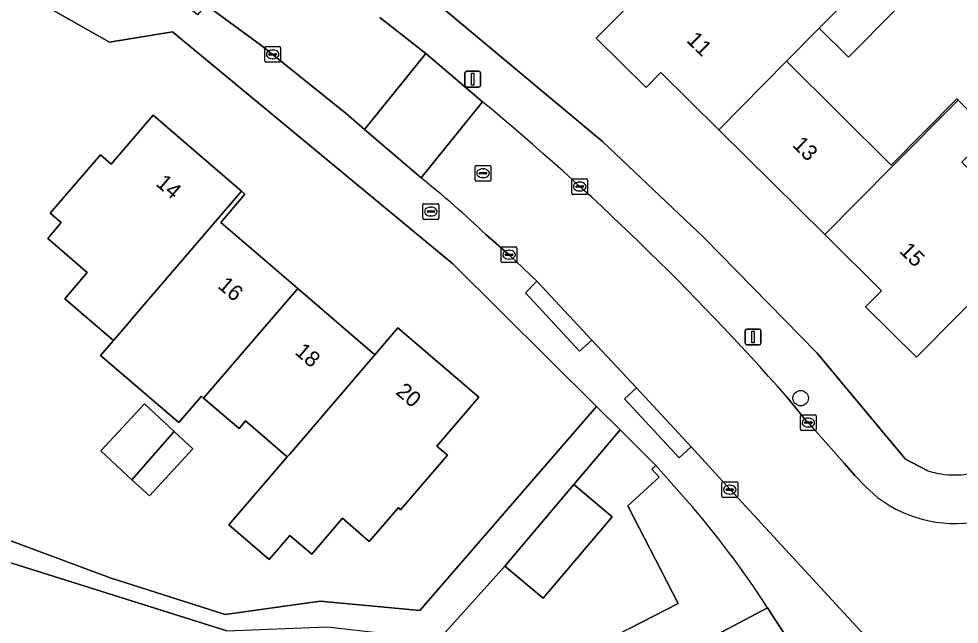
# Model space of a CAD drawing. Extents: x 160349 to 161355, y 381727 to 382854.
# Drawn here: x 160896.7 to 160956.4, y 382168.5 to 382206.9 of the extents above; entities that cross this region are included whole.
import ezdxf

# ---------------------------------------------------------------- set-up
doc = ezdxf.new("R2010")
doc.units = 0
for name, color, linetype in [('IMGEO_Boom', 7, 'Continuous'), ('IMGEO_Brandkraan', 7, 'Continuous'), ('IMGEO_Erf', 7, 'Continuous'), ('IMGEO_Kolk', 7, 'Continuous'), ('IMGEO_Lichtmast', 7, 'Continuous'), ('IMGEO_Pand', 7, 'Continuous'), ('IMGEO_Pand_nummerreeks', 7, 'Continuous'), ('IMGEO_Rijbaan_lokaal_open', 7, 'Continuous'), ('IMGEO_Rioolput', 7, 'Continuous'), ('IMGEO_Voetpad_open', 7, 'Continuous')]:
    doc.layers.add(name, color=color, linetype=linetype)

msp = doc.modelspace()

# ---------------------------------------------------------------- linework, layer by layer
at = {"layer": 'IMGEO_Boom'}
msp.add_circle((160946.32, 382182.85), 0.489, dxfattribs=at)
at = {"layer": 'IMGEO_Brandkraan'}
for p, q in [((160922.327, 382194.279), (160922.327, 382195.131)), ((160922.402, 382195.205), (160923.254, 382195.205)), ((160923.328, 382195.131), (160923.328, 382194.279)), ((160922.586, 382194.699), (160922.586, 382194.711)), ((160923.024, 382194.662), (160922.626, 382194.662)), ((160922.629, 382194.748), (160923.027, 382194.748)), ((160922.815, 382194.985), (160922.84, 382194.985)), ((160923.07, 382194.711), (160923.07, 382194.699)), ((160923.254, 382194.205), (160922.402, 382194.205)), ((160922.838, 382194.425), (160922.813, 382194.425))]:
    msp.add_line(p, q, dxfattribs=at)
for points in [[(160922.327, 382194.279), (160922.327, 382195.131)], [(160922.402, 382195.205), (160923.254, 382195.205)], [(160923.328, 382195.131), (160923.328, 382194.279)], [(160923.254, 382194.205), (160922.402, 382194.205)]]:
    msp.add_lwpolyline(points, dxfattribs=at)
for centre, radius, start, end in [((160922.404, 382195.129), 0.0765, 91.55205, 178.44795), ((160922.404, 382195.129), 0.0765, 91.55205, 178.44795), ((160923.252, 382195.129), 0.0765, 1.55205, 88.44795), ((160923.252, 382195.129), 0.0765, 1.55205, 88.44795), ((160922.626, 382194.708), 0.0403, 85.87752, 175.75265), ((160922.623, 382194.698), 0.0366, 178.93798, 274.71019), ((160923.027, 382194.705), 0.043, 264.86636, 352.45326), ((160923.031, 382194.71), 0.0386, 1.73085, 96.63898), ((160922.404, 382194.281), 0.0765, 181.55205, 268.44795), ((160922.404, 382194.281), 0.0765, 181.55205, 268.44795), ((160923.252, 382194.281), 0.0765, 271.55205, 358.44795), ((160923.252, 382194.281), 0.0765, 271.55205, 358.44795)]:
    msp.add_arc(centre, radius, start, end, dxfattribs=at)
for centre, major_axis, ratio, start_param, end_param in [((160922.814, 382194.705), (-0.387, 0.002), 0.722429, 4.712389, 7.853982), ((160922.839, 382194.705), (-0.39, 0.002), 0.717154, 1.570796, 4.712389)]:
    msp.add_ellipse(centre, major_axis=major_axis, ratio=ratio, start_param=start_param, end_param=end_param, dxfattribs=at)
at = {"layer": 'IMGEO_Erf'}
for points in [[(160983.76, 382243.716), (160987.119, 382250), (160999.031, 382272.284), (160967.843, 382289.749), (160946.666, 382301.996), (160939.201, 382288.699), (160936.619, 382290.081), (160913.893, 382250), (160899.959, 382225.424), (160914.904, 382214.884), (160933.74, 382199.155), (160940.193, 382193.026), (160947.35, 382185.726), (160952.971, 382178.985), (160954.398, 382178.232)], [(160933.344, 382182.327), (160924.218, 382191.389), (160906.426, 382206.128), (160902.418, 382205.455), (160886.177, 382214.66), (160875.171, 382221.124), (160873.887, 382226.28), (160832.686, 382250), (160830.042, 382251.522), (160829.161, 382250), (160786.376, 382176.128), (160847.679, 382140.543), (160850.05, 382144.635)], [(160952.323, 382207.495), (160949.357, 382204.5), (160947.494, 382206.344), (160945.42, 382204.249), (160952.069, 382197.657), (160956.243, 382201.855), (160956.32, 382201.78), (160958.409, 382199.711), (160956.565, 382197.849), (160957.226, 382197.195), (160958.255, 382197.581), (160960.884, 382194.977), (160959.821, 382192.386), (160958.624, 382191.177), (160958.986, 382190.818), (160953.667, 382185.445), (160950.433, 382188.646), (160951.456, 382189.679), (160947.852, 382193.244), (160941.122, 382199.904), (160937.447, 382203.539), (160936.499, 382202.581), (160933.337, 382205.711), (160936.855, 382209.265)], [(160895.159, 382174.146), (160902.452, 382171.441), (160909.775, 382169.105), (160915.791, 382169.963), (160922.121, 382169.359), (160933.344, 382182.327)], [(160935.45, 382168.219), (160938.537, 382169.811), (160935.333, 382176.021), (160937.333, 382177.833), (160936.87, 382178.345), (160937.123, 382178.574), (160934.85, 382180.831), (160931.912, 382177.367), (160934.337, 382175.316), (160929.96, 382170.139), (160927.535, 382172.19), (160923.566, 382167.766)], [(160909.88, 382168.066), (160891.281, 382173.906)], [(160946.191, 382166.51), (160944.211, 382169.542), (160940.965, 382167.81)]]:
    msp.add_lwpolyline(points, dxfattribs=at)
for points in [[(160909.999, 382174.798), (160913.713, 382179.128), (160911.065, 382181.402), (160910.645, 382180.914), (160908.399, 382182.843), (160908.253, 382182.969), (160906.82, 382181.299), (160901.853, 382185.564), (160902.667, 382186.513), (160899.579, 382189.165), (160901.01, 382190.832), (160898.493, 382192.994), (160899.357, 382194), (160898.658, 382194.599), (160901.838, 382198.302), (160902.52, 382197.715), (160905.192, 382200.824), (160910.808, 382196.002), (160911.025, 382195.815), (160909.482, 382194.017), (160914.378, 382189.813), (160919.273, 382185.609), (160920.739, 382187.316), (160925.874, 382182.906), (160923.214, 382179.808), (160923.889, 382179.228), (160920.912, 382175.761), (160920.772, 382175.908), (160919.883, 382174.872), (160918.922, 382173.753), (160917.212, 382175.22), (160915.262, 382172.947), (160914.027, 382174.005), (160913.873, 382174.138), (160912.557, 382172.604)], [(160903.843, 382177.673), (160901.869, 382179.501), (160904.633, 382182.486), (160906.534, 382180.725), (160907.717, 382179.629), (160904.953, 382176.645)]]:
    msp.add_lwpolyline(points, close=True, dxfattribs=at)
msp.add_arc((160956.093, 382183.69), 5.715, 252.7522, 287.07794, dxfattribs=at)
at = {"layer": 'IMGEO_Kolk'}
for p, q in [((160912.282, 382204.26), (160912.282, 382205.112)), ((160912.357, 382205.186), (160913.209, 382205.186)), ((160912.541, 382204.68), (160912.541, 382204.692)), ((160912.584, 382204.729), (160912.982, 382204.729)), ((160912.77, 382204.966), (160912.795, 382204.966)), ((160913.025, 382204.692), (160913.025, 382204.68)), ((160913.283, 382205.112), (160913.283, 382204.26)), ((160913.209, 382204.186), (160912.357, 382204.186)), ((160912.979, 382204.643), (160912.581, 382204.643)), ((160912.793, 382204.406), (160912.768, 382204.406)), ((160931.786, 382195.866), (160931.786, 382196.718)), ((160931.861, 382196.792), (160932.713, 382196.792)), ((160932.045, 382196.286), (160932.045, 382196.298)), ((160932.088, 382196.335), (160932.486, 382196.335)), ((160932.274, 382196.572), (160932.299, 382196.572)), ((160932.529, 382196.298), (160932.529, 382196.286)), ((160932.787, 382196.718), (160932.787, 382195.866)), ((160932.713, 382195.792), (160931.861, 382195.792)), ((160932.483, 382196.249), (160932.085, 382196.249)), ((160932.297, 382196.012), (160932.272, 382196.012)), ((160927.3, 382191.537), (160927.3, 382192.389)), ((160927.375, 382192.463), (160928.227, 382192.463)), ((160927.788, 382192.243), (160927.813, 382192.243)), ((160928.301, 382192.389), (160928.301, 382191.537)), ((160927.559, 382191.957), (160927.559, 382191.969)), ((160927.997, 382191.92), (160927.599, 382191.92)), ((160927.602, 382192.006), (160928, 382192.006)), ((160927.811, 382191.683), (160927.786, 382191.683)), ((160928.043, 382191.969), (160928.043, 382191.957)), ((160928.227, 382191.463), (160927.375, 382191.463)), ((160946.305, 382180.874), (160946.305, 382181.726)), ((160946.38, 382181.8), (160947.232, 382181.8)), ((160946.793, 382181.58), (160946.818, 382181.58)), ((160947.306, 382181.726), (160947.306, 382180.874)), ((160947.232, 382180.8), (160946.38, 382180.8)), ((160946.564, 382181.294), (160946.564, 382181.306)), ((160947.002, 382181.257), (160946.604, 382181.257)), ((160946.607, 382181.343), (160947.005, 382181.343)), ((160946.816, 382181.02), (160946.791, 382181.02)), ((160947.048, 382181.306), (160947.048, 382181.294)), ((160941.318, 382176.613), (160941.318, 382177.465)), ((160941.393, 382177.539), (160942.245, 382177.539)), ((160941.806, 382177.319), (160941.831, 382177.319)), ((160942.319, 382177.465), (160942.319, 382176.613)), ((160941.577, 382177.033), (160941.577, 382177.045)), ((160942.015, 382176.996), (160941.617, 382176.996)), ((160941.62, 382177.082), (160942.018, 382177.082)), ((160941.829, 382176.759), (160941.804, 382176.759)), ((160942.061, 382177.045), (160942.061, 382177.033)), ((160942.245, 382176.539), (160941.393, 382176.539))]:
    msp.add_line(p, q, dxfattribs=at)
for points in [[(160912.282, 382204.26), (160912.282, 382205.112)], [(160912.357, 382205.186), (160913.209, 382205.186)], [(160913.283, 382205.112), (160913.283, 382204.26)], [(160913.209, 382204.186), (160912.357, 382204.186)], [(160931.786, 382195.866), (160931.786, 382196.718)], [(160931.861, 382196.792), (160932.713, 382196.792)], [(160932.787, 382196.718), (160932.787, 382195.866)], [(160932.713, 382195.792), (160931.861, 382195.792)], [(160927.3, 382191.537), (160927.3, 382192.389)], [(160927.375, 382192.463), (160928.227, 382192.463)], [(160928.301, 382192.389), (160928.301, 382191.537)], [(160928.227, 382191.463), (160927.375, 382191.463)], [(160946.305, 382180.874), (160946.305, 382181.726)], [(160946.38, 382181.8), (160947.232, 382181.8)], [(160947.306, 382181.726), (160947.306, 382180.874)], [(160947.232, 382180.8), (160946.38, 382180.8)], [(160941.318, 382176.613), (160941.318, 382177.465)], [(160941.393, 382177.539), (160942.245, 382177.539)], [(160942.319, 382177.465), (160942.319, 382176.613)], [(160942.245, 382176.539), (160941.393, 382176.539)]]:
    msp.add_lwpolyline(points, dxfattribs=at)
for centre, radius, start, end in [((160912.359, 382205.11), 0.0765, 91.55205, 178.44795), ((160912.359, 382205.11), 0.0765, 91.55205, 178.44795), ((160912.581, 382204.689), 0.0403, 85.87752, 175.75265), ((160912.578, 382204.679), 0.0366, 178.93798, 274.71019), ((160912.982, 382204.686), 0.043, 264.86636, 352.45326), ((160912.986, 382204.691), 0.0386, 1.73085, 96.63898), ((160913.207, 382205.11), 0.0765, 1.55205, 88.44795), ((160913.207, 382205.11), 0.0765, 1.55205, 88.44795), ((160912.359, 382204.262), 0.0765, 181.55205, 268.44795), ((160912.359, 382204.262), 0.0765, 181.55205, 268.44795), ((160913.207, 382204.262), 0.0765, 271.55205, 358.44795), ((160913.207, 382204.262), 0.0765, 271.55205, 358.44795), ((160931.863, 382196.716), 0.0765, 91.55205, 178.44795), ((160931.863, 382196.716), 0.0765, 91.55205, 178.44795), ((160932.085, 382196.295), 0.0403, 85.87752, 175.75265), ((160932.082, 382196.285), 0.0366, 178.93798, 274.71019), ((160932.486, 382196.292), 0.043, 264.86636, 352.45326), ((160932.49, 382196.297), 0.0386, 1.73085, 96.63898), ((160932.711, 382196.716), 0.0765, 1.55205, 88.44795), ((160932.711, 382196.716), 0.0765, 1.55205, 88.44795), ((160931.863, 382195.868), 0.0765, 181.55205, 268.44795), ((160931.863, 382195.868), 0.0765, 181.55205, 268.44795), ((160932.711, 382195.868), 0.0765, 271.55205, 358.44795), ((160932.711, 382195.868), 0.0765, 271.55205, 358.44795), ((160927.377, 382192.387), 0.0765, 91.55205, 178.44795), ((160927.377, 382192.387), 0.0765, 91.55205, 178.44795), ((160928.225, 382192.387), 0.0765, 1.55205, 88.44795), ((160928.225, 382192.387), 0.0765, 1.55205, 88.44795), ((160927.377, 382191.539), 0.0765, 181.55205, 268.44795), ((160927.377, 382191.539), 0.0765, 181.55205, 268.44795), ((160927.599, 382191.966), 0.0403, 85.87752, 175.75265), ((160927.596, 382191.956), 0.0366, 178.93798, 274.71019), ((160928, 382191.963), 0.043, 264.86636, 352.45326), ((160928.004, 382191.968), 0.0386, 1.73085, 96.63898), ((160928.225, 382191.539), 0.0765, 271.55205, 358.44795), ((160928.225, 382191.539), 0.0765, 271.55205, 358.44795), ((160946.382, 382181.724), 0.0765, 91.55205, 178.44795), ((160946.382, 382181.724), 0.0765, 91.55205, 178.44795), ((160947.23, 382181.724), 0.0765, 1.55205, 88.44795), ((160947.23, 382181.724), 0.0765, 1.55205, 88.44795), ((160946.382, 382180.876), 0.0765, 181.55205, 268.44795), ((160946.382, 382180.876), 0.0765, 181.55205, 268.44795), ((160946.604, 382181.303), 0.0403, 85.87752, 175.75265), ((160946.601, 382181.293), 0.0366, 178.93798, 274.71019), ((160947.005, 382181.3), 0.043, 264.86636, 352.45326), ((160947.009, 382181.305), 0.0386, 1.73085, 96.63898), ((160947.23, 382180.876), 0.0765, 271.55205, 358.44795), ((160947.23, 382180.876), 0.0765, 271.55205, 358.44795), ((160941.395, 382177.463), 0.0765, 91.55205, 178.44795), ((160941.395, 382177.463), 0.0765, 91.55205, 178.44795), ((160942.243, 382177.463), 0.0765, 1.55205, 88.44795), ((160942.243, 382177.463), 0.0765, 1.55205, 88.44795), ((160941.395, 382176.615), 0.0765, 181.55205, 268.44795), ((160941.395, 382176.615), 0.0765, 181.55205, 268.44795), ((160941.617, 382177.042), 0.0403, 85.87752, 175.75265), ((160941.614, 382177.032), 0.0366, 178.93798, 274.71019), ((160942.018, 382177.039), 0.043, 264.86636, 352.45326), ((160942.022, 382177.044), 0.0386, 1.73085, 96.63898), ((160942.243, 382176.615), 0.0765, 271.55205, 358.44795), ((160942.243, 382176.615), 0.0765, 271.55205, 358.44795)]:
    msp.add_arc(centre, radius, start, end, dxfattribs=at)
for centre, major_axis, ratio, start_param, end_param in [((160912.769, 382204.686), (-0.387, 0.002), 0.722429, 4.712389, 7.853982), ((160912.794, 382204.686), (-0.39, 0.002), 0.717154, 1.570796, 4.712389), ((160932.273, 382196.292), (-0.387, 0.002), 0.722429, 4.712389, 7.853982), ((160932.298, 382196.292), (-0.39, 0.002), 0.717154, 1.570796, 4.712389), ((160927.787, 382191.963), (-0.387, 0.002), 0.722429, 4.712389, 7.853982), ((160927.812, 382191.963), (-0.39, 0.002), 0.717154, 1.570796, 4.712389), ((160946.792, 382181.3), (-0.387, 0.002), 0.722429, 4.712389, 7.853982), ((160946.817, 382181.3), (-0.39, 0.002), 0.717154, 1.570796, 4.712389), ((160941.805, 382177.039), (-0.387, 0.002), 0.722429, 4.712389, 7.853982), ((160941.83, 382177.039), (-0.39, 0.002), 0.717154, 1.570796, 4.712389)]:
    msp.add_ellipse(centre, major_axis=major_axis, ratio=ratio, start_param=start_param, end_param=end_param, dxfattribs=at)
at = {"layer": 'IMGEO_Lichtmast'}
for p, q in [((160924.995, 382202.715), (160924.995, 382203.515)), ((160924.995, 382203.515), (160924.995, 382202.715)), ((160925.095, 382203.615), (160925.885, 382203.615)), ((160925.885, 382203.615), (160925.095, 382203.615)), ((160925.985, 382203.515), (160925.985, 382202.715)), ((160925.985, 382202.715), (160925.985, 382203.515)), ((160925.885, 382202.615), (160925.095, 382202.615)), ((160925.095, 382202.615), (160925.885, 382202.615)), ((160942.803, 382186.339), (160942.803, 382187.139)), ((160942.803, 382187.139), (160942.803, 382186.339)), ((160942.903, 382187.239), (160943.693, 382187.239)), ((160943.693, 382187.239), (160942.903, 382187.239)), ((160943.793, 382187.139), (160943.793, 382186.339)), ((160943.793, 382186.339), (160943.793, 382187.139)), ((160943.693, 382186.239), (160942.903, 382186.239)), ((160942.903, 382186.239), (160943.693, 382186.239))]:
    msp.add_line(p, q, dxfattribs=at)
for points in [[(160925.415, 382203.49), (160925.565, 382203.49), (160925.565, 382202.74), (160925.415, 382202.74), (160925.415, 382203.49)], [(160943.223, 382187.114), (160943.373, 382187.114), (160943.373, 382186.364), (160943.223, 382186.364), (160943.223, 382187.114)]]:
    msp.add_lwpolyline(points, dxfattribs=at)
for centre, start, end in [((160925.095, 382203.515), 90, 180), ((160925.095, 382203.515), 90, 180), ((160925.885, 382203.515), 0, 90), ((160925.885, 382203.515), 360, 90), ((160925.095, 382202.715), 180, 270), ((160925.095, 382202.715), 180, 270), ((160925.885, 382202.715), 270, 0), ((160925.885, 382202.715), 270, 0), ((160942.903, 382187.139), 90, 180), ((160942.903, 382187.139), 90, 180), ((160943.693, 382187.139), 0, 90), ((160943.693, 382187.139), 360, 90), ((160942.903, 382186.339), 180, 270), ((160942.903, 382186.339), 180, 270), ((160943.693, 382186.339), 270, 0), ((160943.693, 382186.339), 270, 0)]:
    msp.add_arc(centre, 0.1, start, end, dxfattribs=at)
at = {"layer": 'IMGEO_Pand'}
for points in [[(160950.46, 382209.34), (160948.341, 382211.437), (160945.946, 382209.018), (160944.364, 382210.584), (160945.592, 382211.824), (160942.459, 382214.925), (160939.982, 382212.423), (160936.855, 382209.265), (160933.337, 382205.711), (160936.499, 382202.581), (160937.447, 382203.539), (160941.122, 382199.904), (160945.42, 382204.249), (160947.494, 382206.344)], [(160950.46, 382209.34), (160947.494, 382206.344), (160949.357, 382204.5), (160952.323, 382207.495)], [(160956.32, 382201.78), (160956.243, 382201.855), (160952.069, 382197.657), (160945.42, 382204.249), (160941.122, 382199.904), (160947.852, 382193.244), (160952.149, 382197.588)], [(160956.32, 382201.78), (160952.149, 382197.588), (160947.852, 382193.244), (160951.456, 382189.679), (160950.433, 382188.646), (160953.667, 382185.445), (160958.986, 382190.818), (160958.624, 382191.177), (160959.821, 382192.386), (160960.884, 382194.977), (160958.255, 382197.581), (160957.226, 382197.195), (160956.565, 382197.849), (160958.409, 382199.711)], [(160910.808, 382196.002), (160905.192, 382200.824), (160902.52, 382197.715), (160901.838, 382198.302), (160898.658, 382194.599), (160899.357, 382194), (160898.493, 382192.994), (160901.01, 382190.832), (160899.579, 382189.165), (160902.667, 382186.513), (160903.684, 382187.699), (160903.881, 382187.928)], [(160909.482, 382194.017), (160911.025, 382195.815), (160910.808, 382196.002), (160903.881, 382187.928), (160903.684, 382187.699), (160902.667, 382186.513), (160901.853, 382185.564), (160906.82, 382181.299), (160908.253, 382182.969), (160908.399, 382182.843), (160914.378, 382189.813)], [(160913.713, 382179.128), (160913.844, 382179.28), (160919.273, 382185.609), (160914.378, 382189.813), (160908.399, 382182.843), (160910.645, 382180.914), (160911.065, 382181.402)], [(160925.874, 382182.906), (160920.739, 382187.316), (160919.273, 382185.609), (160913.844, 382179.28), (160913.713, 382179.128), (160909.999, 382174.798), (160912.557, 382172.604), (160913.873, 382174.138), (160914.027, 382174.005), (160915.262, 382172.947), (160917.212, 382175.22), (160918.922, 382173.753), (160919.883, 382174.872), (160920.772, 382175.908), (160920.912, 382175.761), (160923.889, 382179.228), (160923.214, 382179.808)], [(160906.534, 382180.725), (160904.633, 382182.486), (160901.869, 382179.501), (160903.843, 382177.673)], [(160906.534, 382180.725), (160903.843, 382177.673), (160904.953, 382176.645), (160907.717, 382179.629)], [(160934.337, 382175.316), (160931.912, 382177.367), (160927.535, 382172.19), (160929.96, 382170.139)]]:
    msp.add_lwpolyline(points, close=True, dxfattribs=at)
msp.add_lwpolyline([(160939.069, 382176.38), (160937.123, 382178.574), (160936.87, 382178.345), (160937.333, 382177.833), (160935.333, 382176.021), (160938.537, 382169.811), (160935.45, 382168.219), (160933.308, 382167.114), (160937.409, 382159.172), (160943.711, 382162.502), (160940.965, 382167.81), (160944.211, 382169.542)], dxfattribs=at)
msp.add_arc((160895.36, 382138.16), 58.062, 32.71707, 41.16738, dxfattribs=at)
at = {"layer": 'IMGEO_Rijbaan_lokaal_open'}
for points in [[(160907.086, 382208.895), (160908.53, 382207.841), (160912.103, 382205.232), (160917.469, 382200.912), (160918.618, 382199.924), (160922.513, 382204.735), (160919.582, 382207.029)], [(160926.117, 382201.679), (160922.205, 382196.841)], [(160926.323, 382193.24), (160927.8, 382191.962), (160929.554, 382190.29), (160929.6, 382190.247), (160933.06, 382186.537), (160935.882, 382183.51), (160939.358, 382179.768), (160941.846, 382177.047), (160951.591, 382166.481), (160953.182, 382164.756)], [(160951.209, 382176.548), (160950.465, 382177.215), (160949.77, 382177.948), (160949.072, 382178.713), (160947.086, 382180.966), (160946.808, 382181.301), (160946.682, 382181.396), (160945.404, 382182.979)]]:
    msp.add_lwpolyline(points, dxfattribs=at)
msp.add_lwpolyline([(160922.513, 382204.735), (160918.618, 382199.924), (160922.205, 382196.841), (160926.117, 382201.679)], close=True, dxfattribs=at)
for centre, radius, start, end in [((160814.054, 382066.802), 175.357, 41.49225, 50.27836), ((160886.732, 382152.119), 57.082, 46.08534, 51.57828), ((160956.091, 382182.902), 8.013, 232.46265, 336.00283)]:
    msp.add_arc(centre, radius, start, end, dxfattribs=at)
at = {"layer": 'IMGEO_Rioolput'}
for p, q in [((160925.643, 382196.713), (160925.643, 382197.565)), ((160925.718, 382197.639), (160926.57, 382197.639)), ((160926.644, 382197.565), (160926.644, 382196.713)), ((160925.902, 382197.133), (160925.902, 382197.145)), ((160926.34, 382197.096), (160925.942, 382197.096)), ((160925.945, 382197.182), (160926.343, 382197.182)), ((160926.131, 382197.419), (160926.156, 382197.419)), ((160926.386, 382197.145), (160926.386, 382197.133)), ((160926.57, 382196.639), (160925.718, 382196.639)), ((160926.154, 382196.859), (160926.129, 382196.859))]:
    msp.add_line(p, q, dxfattribs=at)
for points in [[(160925.643, 382196.713), (160925.643, 382197.565)], [(160925.718, 382197.639), (160926.57, 382197.639)], [(160926.644, 382197.565), (160926.644, 382196.713)], [(160926.57, 382196.639), (160925.718, 382196.639)]]:
    msp.add_lwpolyline(points, dxfattribs=at)
for centre, radius, start, end in [((160925.72, 382197.563), 0.0765, 91.55205, 178.44795), ((160925.72, 382197.563), 0.0765, 91.55205, 178.44795), ((160926.568, 382197.563), 0.0765, 1.55205, 88.44795), ((160926.568, 382197.563), 0.0765, 1.55205, 88.44795), ((160925.942, 382197.142), 0.0403, 85.87752, 175.75265), ((160925.939, 382197.132), 0.0366, 178.93798, 274.71019), ((160926.343, 382197.139), 0.043, 264.86636, 352.45326), ((160926.347, 382197.144), 0.0386, 1.73085, 96.63898), ((160925.72, 382196.715), 0.0765, 181.55205, 268.44795), ((160925.72, 382196.715), 0.0765, 181.55205, 268.44795), ((160926.568, 382196.715), 0.0765, 271.55205, 358.44795), ((160926.568, 382196.715), 0.0765, 271.55205, 358.44795)]:
    msp.add_arc(centre, radius, start, end, dxfattribs=at)
for centre, major_axis, ratio, start_param, end_param in [((160926.13, 382197.139), (-0.387, 0.002), 0.722429, 4.712389, 7.853982), ((160926.155, 382197.139), (-0.39, 0.002), 0.717154, 1.570796, 4.712389)]:
    msp.add_ellipse(centre, major_axis=major_axis, ratio=ratio, start_param=start_param, end_param=end_param, dxfattribs=at)
at = {"layer": 'IMGEO_Voetpad_open'}
for points in [[(160838.306, 382250), (160832.971, 382253.102), (160830.042, 382251.522), (160832.686, 382250), (160873.887, 382226.28), (160875.171, 382221.124), (160886.177, 382214.66), (160902.418, 382205.455), (160906.426, 382206.128), (160924.218, 382191.389), (160933.344, 382182.327), (160934.85, 382180.831), (160937.123, 382178.574), (160939.069, 382176.38)], [(160954.398, 382178.232), (160952.971, 382178.985), (160947.35, 382185.726), (160940.193, 382193.026), (160933.74, 382199.155), (160914.904, 382214.884), (160899.959, 382225.424), (160898.304, 382226.38)], [(160922.205, 382196.841), (160918.618, 382199.924), (160917.469, 382200.912), (160912.103, 382205.232), (160908.53, 382207.841), (160908.009, 382207.193), (160906.678, 382208.3)], [(160919.582, 382207.029), (160922.513, 382204.735), (160926.117, 382201.679)], [(160953.182, 382164.756), (160951.591, 382166.481), (160941.846, 382177.047), (160939.358, 382179.768), (160938.596, 382179.06), (160935.12, 382182.802), (160935.882, 382183.51), (160933.06, 382186.537), (160932.273, 382185.827), (160928.846, 382189.543), (160929.554, 382190.29), (160927.8, 382191.962), (160926.323, 382193.24)], [(160945.404, 382182.979), (160946.682, 382181.396), (160946.808, 382181.301), (160947.086, 382180.966), (160949.072, 382178.713), (160949.77, 382177.948), (160950.465, 382177.215), (160951.209, 382176.548)], [(160891.281, 382173.906), (160909.88, 382168.066), (160916.242, 382168.336), (160919.782, 382167.929), (160920.612, 382167.649), (160923.436, 382166.695), (160923.447, 382166.786), (160923.566, 382167.766), (160927.535, 382172.19), (160931.912, 382177.367), (160934.85, 382180.831), (160933.344, 382182.327), (160922.121, 382169.359), (160915.791, 382169.963), (160909.775, 382169.105), (160902.452, 382171.441), (160895.159, 382174.146)], [(160944.211, 382169.542), (160946.191, 382166.51), (160949.815, 382163.067)]]:
    msp.add_lwpolyline(points, dxfattribs=at)
for points in [[(160929.6, 382190.247), (160929.554, 382190.29), (160928.846, 382189.543), (160932.273, 382185.827), (160933.06, 382186.537)], [(160935.882, 382183.51), (160935.12, 382182.802), (160938.596, 382179.06), (160939.358, 382179.768)]]:
    msp.add_lwpolyline(points, close=True, dxfattribs=at)
for centre, radius, start, end in [((160814.054, 382066.802), 175.357, 41.49225, 50.27836), ((160886.732, 382152.119), 57.082, 46.08534, 51.57828), ((160956.091, 382182.902), 8.013, 232.46265, 336.00283), ((160956.093, 382183.69), 5.715, 252.7522, 287.07794), ((160895.36, 382138.16), 58.062, 32.71707, 41.16738)]:
    msp.add_arc(centre, radius, start, end, dxfattribs=at)

# ---------------------------------------------------------------- texts
at = {"layer": 'IMGEO_Pand_nummerreeks'}
for s, rotation, p in [('11', 315.30632, (160939.016, 382205.532)), ('13', 315.30632, (160945.737, 382198.882)), ('14', 319.34864, (160905.304, 382196.404)), ('15', 315.30632, (160952.539, 382192.152)), ('16', 319.34291, (160909.235, 382189.906)), ('18', 319.34574, (160914.133, 382185.699)), ('20', 319.34291, (160920.544, 382183.16))]:
    msp.add_text(s, height=1, rotation=rotation, dxfattribs=at).set_placement(p)

doc.saveas('drawing.dxf')
